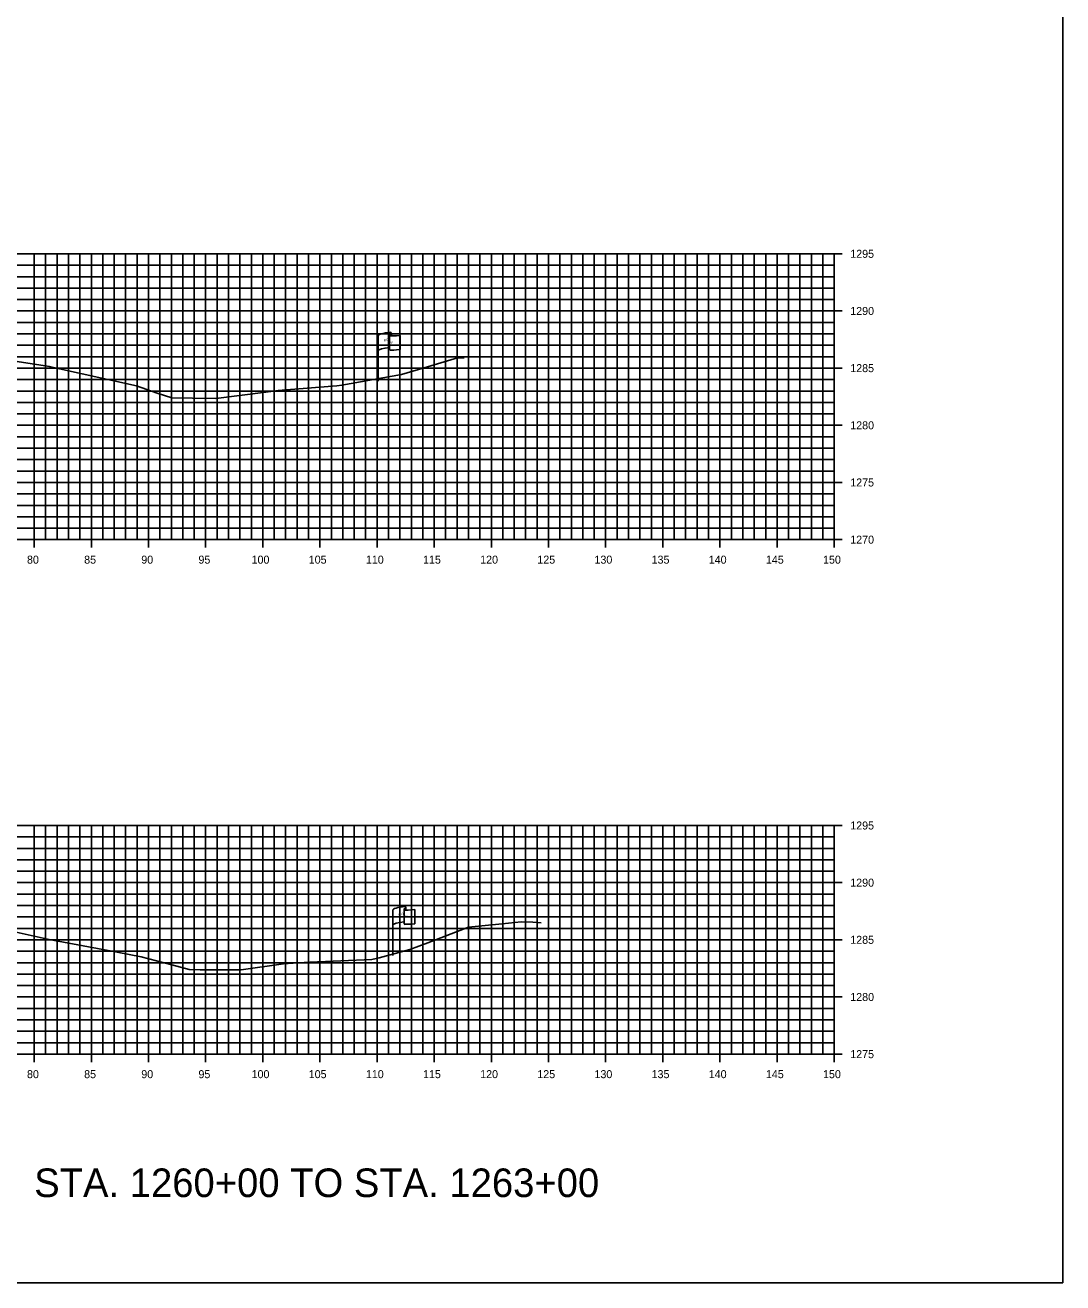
# Model space of a CAD drawing. Extents: x 674939 to 678919, y 750652 to 765176.
# Drawn here: x 678827.7 to 678918.5, y 761736.3 to 761846.3 of the extents above; entities that cross this region are included whole.
import ezdxf

# ---------------------------------------------------------------- set-up
doc = ezdxf.new("R2010")
doc.units = 0
for name, color, linetype in [('R_Axis', 7, 'Continuous'), ('R_Axis Annot', 7, 'Continuous'), ('R_Draft', 7, 'Continuous'), ('R_Exist Surface', 7, 'Continuous'), ('R_Grid', 7, 'Continuous'), ('R_No Plot', 7, 'Continuous'), ('S_EXIST_ROW', 7, 'Continuous')]:
    doc.layers.add(name, color=color, linetype=linetype)

msp = doc.modelspace()

# ---------------------------------------------------------------- linework, layer by layer
at = {"layer": 'R_Axis'}
for p, q in [((678899.23, 761826.29), (678897.83, 761826.29)), ((678898.53, 761801.29), (678898.53, 761826.29)), ((678899.23, 761821.29), (678897.83, 761821.29)), ((678899.23, 761816.29), (678897.83, 761816.29)), ((678899.23, 761811.29), (678897.83, 761811.29)), ((678899.23, 761806.29), (678897.83, 761806.29)), ((678828.53, 761800.59), (678828.53, 761801.99)), ((678833.53, 761800.59), (678833.53, 761801.99)), ((678838.53, 761800.59), (678838.53, 761801.99)), ((678843.53, 761800.59), (678843.53, 761801.99)), ((678848.53, 761800.59), (678848.53, 761801.99)), ((678853.53, 761800.59), (678853.53, 761801.99)), ((678858.53, 761800.59), (678858.53, 761801.99)), ((678863.53, 761800.59), (678863.53, 761801.99)), ((678868.53, 761800.59), (678868.53, 761801.99)), ((678873.53, 761800.59), (678873.53, 761801.99)), ((678878.53, 761800.59), (678878.53, 761801.99)), ((678883.53, 761800.59), (678883.53, 761801.99)), ((678888.53, 761800.59), (678888.53, 761801.99)), ((678893.53, 761800.59), (678893.53, 761801.99)), ((678898.53, 761800.59), (678898.53, 761801.99)), ((678598.53, 761801.29), (678898.53, 761801.29)), ((678899.23, 761801.29), (678897.83, 761801.29)), ((678899.23, 761776.29), (678897.83, 761776.29)), ((678898.53, 761756.29), (678898.53, 761776.29)), ((678899.23, 761771.29), (678897.83, 761771.29)), ((678899.23, 761766.29), (678897.83, 761766.29)), ((678899.23, 761761.29), (678897.83, 761761.29)), ((678828.53, 761755.59), (678828.53, 761756.99)), ((678833.53, 761755.59), (678833.53, 761756.99)), ((678838.53, 761755.59), (678838.53, 761756.99)), ((678843.53, 761755.59), (678843.53, 761756.99)), ((678848.53, 761755.59), (678848.53, 761756.99)), ((678853.53, 761755.59), (678853.53, 761756.99)), ((678858.53, 761755.59), (678858.53, 761756.99)), ((678863.53, 761755.59), (678863.53, 761756.99)), ((678868.53, 761755.59), (678868.53, 761756.99)), ((678873.53, 761755.59), (678873.53, 761756.99)), ((678878.53, 761755.59), (678878.53, 761756.99)), ((678883.53, 761755.59), (678883.53, 761756.99)), ((678888.53, 761755.59), (678888.53, 761756.99)), ((678893.53, 761755.59), (678893.53, 761756.99)), ((678898.53, 761755.59), (678898.53, 761756.99)), ((678598.53, 761756.29), (678898.53, 761756.29)), ((678899.23, 761756.29), (678897.83, 761756.29))]:
    msp.add_line(p, q, dxfattribs=at)
at = {"layer": 'R_Exist Surface'}
for points in [[(678823.22, 761817.46), (678829.48, 761816.48), (678829.87, 761816.42), (678830.21, 761816.34), (678837.47, 761814.73), (678839.29, 761814.11), (678840.57, 761813.68), (678842.37, 761813.67), (678844.42, 761813.64), (678848.79, 761814.2), (678849.88, 761814.34), (678853.15, 761814.59), (678855.01, 761814.73), (678855.45, 761814.79), (678860.66, 761815.73), (678862.64, 761816.32), (678865.56, 761817.2), (678866.15, 761817.18)], [(678825.36, 761767.3), (678829.83, 761766.33), (678835.79, 761765.2), (678837.88, 761764.8), (678840.57, 761764.1), (678842.1, 761763.69), (678843.04, 761763.67), (678846.64, 761763.67), (678850.34, 761764.2), (678851.19, 761764.26), (678852.66, 761764.33), (678858.06, 761764.57), (678858.7, 761764.71), (678861.4, 761765.45), (678862.96, 761766.04), (678866.54, 761767.41), (678867.4, 761767.49), (678869.47, 761767.68), (678871.15, 761767.86), (678872.17, 761767.82), (678872.9, 761767.79)]]:
    msp.add_lwpolyline(points, dxfattribs=at)
at = {"layer": 'R_Grid'}
for p, q in [((678598.53, 761826.29), (678898.53, 761826.29)), ((678828.53, 761801.29), (678828.53, 761826.29)), ((678829.53, 761801.29), (678829.53, 761826.29)), ((678830.53, 761801.29), (678830.53, 761826.29)), ((678831.53, 761801.29), (678831.53, 761826.29)), ((678832.53, 761801.29), (678832.53, 761826.29)), ((678833.53, 761801.29), (678833.53, 761826.29)), ((678834.53, 761801.29), (678834.53, 761826.29)), ((678835.53, 761801.29), (678835.53, 761826.29)), ((678836.53, 761801.29), (678836.53, 761826.29)), ((678837.53, 761801.29), (678837.53, 761826.29)), ((678838.53, 761801.29), (678838.53, 761826.29)), ((678839.53, 761801.29), (678839.53, 761826.29)), ((678840.53, 761801.29), (678840.53, 761826.29)), ((678841.53, 761801.29), (678841.53, 761826.29)), ((678842.53, 761801.29), (678842.53, 761826.29)), ((678843.53, 761801.29), (678843.53, 761826.29)), ((678844.53, 761801.29), (678844.53, 761826.29)), ((678845.53, 761801.29), (678845.53, 761826.29)), ((678846.53, 761801.29), (678846.53, 761826.29)), ((678847.53, 761801.29), (678847.53, 761826.29)), ((678848.53, 761801.29), (678848.53, 761826.29)), ((678849.53, 761801.29), (678849.53, 761826.29)), ((678850.53, 761801.29), (678850.53, 761826.29)), ((678851.53, 761801.29), (678851.53, 761826.29)), ((678852.53, 761801.29), (678852.53, 761826.29)), ((678853.53, 761801.29), (678853.53, 761826.29)), ((678854.53, 761801.29), (678854.53, 761826.29)), ((678855.53, 761801.29), (678855.53, 761826.29)), ((678856.53, 761801.29), (678856.53, 761826.29)), ((678857.53, 761801.29), (678857.53, 761826.29)), ((678858.53, 761801.29), (678858.53, 761826.29)), ((678859.53, 761801.29), (678859.53, 761826.29)), ((678860.53, 761801.29), (678860.53, 761826.29)), ((678861.53, 761801.29), (678861.53, 761826.29)), ((678862.53, 761801.29), (678862.53, 761826.29)), ((678863.53, 761801.29), (678863.53, 761826.29)), ((678864.53, 761801.29), (678864.53, 761826.29)), ((678865.53, 761801.29), (678865.53, 761826.29)), ((678866.53, 761801.29), (678866.53, 761826.29)), ((678867.53, 761801.29), (678867.53, 761826.29)), ((678868.53, 761801.29), (678868.53, 761826.29)), ((678869.53, 761801.29), (678869.53, 761826.29)), ((678870.53, 761801.29), (678870.53, 761826.29)), ((678871.53, 761801.29), (678871.53, 761826.29)), ((678872.53, 761801.29), (678872.53, 761826.29)), ((678873.53, 761801.29), (678873.53, 761826.29)), ((678874.53, 761801.29), (678874.53, 761826.29)), ((678875.53, 761801.29), (678875.53, 761826.29)), ((678876.53, 761801.29), (678876.53, 761826.29)), ((678877.53, 761801.29), (678877.53, 761826.29)), ((678878.53, 761801.29), (678878.53, 761826.29)), ((678879.53, 761801.29), (678879.53, 761826.29)), ((678880.53, 761801.29), (678880.53, 761826.29)), ((678881.53, 761801.29), (678881.53, 761826.29)), ((678882.53, 761801.29), (678882.53, 761826.29)), ((678883.53, 761801.29), (678883.53, 761826.29)), ((678884.53, 761801.29), (678884.53, 761826.29)), ((678885.53, 761801.29), (678885.53, 761826.29)), ((678886.53, 761801.29), (678886.53, 761826.29)), ((678887.53, 761801.29), (678887.53, 761826.29)), ((678888.53, 761801.29), (678888.53, 761826.29)), ((678889.53, 761801.29), (678889.53, 761826.29)), ((678890.53, 761801.29), (678890.53, 761826.29)), ((678891.53, 761801.29), (678891.53, 761826.29)), ((678892.53, 761801.29), (678892.53, 761826.29)), ((678893.53, 761801.29), (678893.53, 761826.29)), ((678894.53, 761801.29), (678894.53, 761826.29)), ((678895.53, 761801.29), (678895.53, 761826.29)), ((678896.53, 761801.29), (678896.53, 761826.29)), ((678897.53, 761801.29), (678897.53, 761826.29)), ((678898.53, 761801.29), (678898.53, 761826.29)), ((678598.53, 761825.29), (678898.53, 761825.29)), ((678598.53, 761824.29), (678898.53, 761824.29)), ((678598.53, 761823.29), (678898.53, 761823.29)), ((678598.53, 761822.29), (678898.53, 761822.29)), ((678598.53, 761821.29), (678898.53, 761821.29)), ((678598.53, 761820.29), (678898.53, 761820.29)), ((678598.53, 761819.29), (678898.53, 761819.29)), ((678598.53, 761818.29), (678898.53, 761818.29)), ((678598.53, 761817.29), (678898.53, 761817.29)), ((678598.53, 761816.29), (678898.53, 761816.29)), ((678598.53, 761815.29), (678898.53, 761815.29)), ((678598.53, 761814.29), (678898.53, 761814.29)), ((678598.53, 761813.29), (678898.53, 761813.29)), ((678598.53, 761812.29), (678898.53, 761812.29)), ((678598.53, 761811.29), (678898.53, 761811.29)), ((678598.53, 761810.29), (678898.53, 761810.29)), ((678598.53, 761809.29), (678898.53, 761809.29)), ((678598.53, 761808.29), (678898.53, 761808.29)), ((678598.53, 761807.29), (678898.53, 761807.29)), ((678598.53, 761806.29), (678898.53, 761806.29)), ((678598.53, 761805.29), (678898.53, 761805.29)), ((678598.53, 761804.29), (678898.53, 761804.29)), ((678598.53, 761803.29), (678898.53, 761803.29)), ((678598.53, 761802.29), (678898.53, 761802.29)), ((678598.53, 761801.29), (678898.53, 761801.29)), ((678598.53, 761776.29), (678898.53, 761776.29)), ((678828.53, 761756.29), (678828.53, 761776.29)), ((678829.53, 761756.29), (678829.53, 761776.29)), ((678830.53, 761756.29), (678830.53, 761776.29)), ((678831.53, 761756.29), (678831.53, 761776.29)), ((678832.53, 761756.29), (678832.53, 761776.29)), ((678833.53, 761756.29), (678833.53, 761776.29)), ((678834.53, 761756.29), (678834.53, 761776.29)), ((678835.53, 761756.29), (678835.53, 761776.29)), ((678836.53, 761756.29), (678836.53, 761776.29)), ((678837.53, 761756.29), (678837.53, 761776.29)), ((678838.53, 761756.29), (678838.53, 761776.29)), ((678839.53, 761756.29), (678839.53, 761776.29)), ((678840.53, 761756.29), (678840.53, 761776.29)), ((678841.53, 761756.29), (678841.53, 761776.29)), ((678842.53, 761756.29), (678842.53, 761776.29)), ((678843.53, 761756.29), (678843.53, 761776.29)), ((678844.53, 761756.29), (678844.53, 761776.29)), ((678845.53, 761756.29), (678845.53, 761776.29)), ((678846.53, 761756.29), (678846.53, 761776.29)), ((678847.53, 761756.29), (678847.53, 761776.29)), ((678848.53, 761756.29), (678848.53, 761776.29)), ((678849.53, 761756.29), (678849.53, 761776.29)), ((678850.53, 761756.29), (678850.53, 761776.29)), ((678851.53, 761756.29), (678851.53, 761776.29)), ((678852.53, 761756.29), (678852.53, 761776.29)), ((678853.53, 761756.29), (678853.53, 761776.29)), ((678854.53, 761756.29), (678854.53, 761776.29)), ((678855.53, 761756.29), (678855.53, 761776.29)), ((678856.53, 761756.29), (678856.53, 761776.29)), ((678857.53, 761756.29), (678857.53, 761776.29)), ((678858.53, 761756.29), (678858.53, 761776.29)), ((678859.53, 761756.29), (678859.53, 761776.29)), ((678860.53, 761756.29), (678860.53, 761776.29)), ((678861.53, 761756.29), (678861.53, 761776.29)), ((678862.53, 761756.29), (678862.53, 761776.29)), ((678863.53, 761756.29), (678863.53, 761776.29)), ((678864.53, 761756.29), (678864.53, 761776.29)), ((678865.53, 761756.29), (678865.53, 761776.29)), ((678866.53, 761756.29), (678866.53, 761776.29)), ((678867.53, 761756.29), (678867.53, 761776.29)), ((678868.53, 761756.29), (678868.53, 761776.29)), ((678869.53, 761756.29), (678869.53, 761776.29)), ((678870.53, 761756.29), (678870.53, 761776.29)), ((678871.53, 761756.29), (678871.53, 761776.29)), ((678872.53, 761756.29), (678872.53, 761776.29)), ((678873.53, 761756.29), (678873.53, 761776.29)), ((678874.53, 761756.29), (678874.53, 761776.29)), ((678875.53, 761756.29), (678875.53, 761776.29)), ((678876.53, 761756.29), (678876.53, 761776.29)), ((678877.53, 761756.29), (678877.53, 761776.29)), ((678878.53, 761756.29), (678878.53, 761776.29)), ((678879.53, 761756.29), (678879.53, 761776.29)), ((678880.53, 761756.29), (678880.53, 761776.29)), ((678881.53, 761756.29), (678881.53, 761776.29)), ((678882.53, 761756.29), (678882.53, 761776.29)), ((678883.53, 761756.29), (678883.53, 761776.29)), ((678884.53, 761756.29), (678884.53, 761776.29)), ((678885.53, 761756.29), (678885.53, 761776.29)), ((678886.53, 761756.29), (678886.53, 761776.29)), ((678887.53, 761756.29), (678887.53, 761776.29)), ((678888.53, 761756.29), (678888.53, 761776.29)), ((678889.53, 761756.29), (678889.53, 761776.29)), ((678890.53, 761756.29), (678890.53, 761776.29)), ((678891.53, 761756.29), (678891.53, 761776.29)), ((678892.53, 761756.29), (678892.53, 761776.29)), ((678893.53, 761756.29), (678893.53, 761776.29)), ((678894.53, 761756.29), (678894.53, 761776.29)), ((678895.53, 761756.29), (678895.53, 761776.29)), ((678896.53, 761756.29), (678896.53, 761776.29)), ((678897.53, 761756.29), (678897.53, 761776.29)), ((678898.53, 761756.29), (678898.53, 761776.29)), ((678598.53, 761775.29), (678898.53, 761775.29)), ((678598.53, 761774.29), (678898.53, 761774.29)), ((678598.53, 761773.29), (678898.53, 761773.29)), ((678598.53, 761772.29), (678898.53, 761772.29)), ((678598.53, 761771.29), (678898.53, 761771.29)), ((678598.53, 761770.29), (678898.53, 761770.29)), ((678598.53, 761769.29), (678898.53, 761769.29)), ((678598.53, 761768.29), (678898.53, 761768.29)), ((678598.53, 761767.29), (678898.53, 761767.29)), ((678598.53, 761766.29), (678898.53, 761766.29)), ((678598.53, 761765.29), (678898.53, 761765.29)), ((678598.53, 761764.29), (678898.53, 761764.29)), ((678598.53, 761763.29), (678898.53, 761763.29)), ((678598.53, 761762.29), (678898.53, 761762.29)), ((678598.53, 761761.29), (678898.53, 761761.29)), ((678598.53, 761760.29), (678898.53, 761760.29)), ((678598.53, 761759.29), (678898.53, 761759.29)), ((678598.53, 761758.29), (678898.53, 761758.29)), ((678598.53, 761757.29), (678898.53, 761757.29)), ((678598.53, 761756.29), (678898.53, 761756.29))]:
    msp.add_line(p, q, dxfattribs=at)
at = {"layer": 'R_No Plot'}
msp.add_lwpolyline([(678578.53, 761736.29), (678918.53, 761736.29), (678918.53, 761956.29), (678578.53, 761956.29)], close=True, dxfattribs=at)
at = {"layer": 'S_EXIST_ROW'}
for p, q in [((678859.78, 761819.35), (678859.78, 761819.11)), ((678858.62, 761815.15), (678858.62, 761819.1)), ((678859.61, 761819.19), (678859.61, 761819.18)), ((678859.61, 761819.18), (678859.61, 761817.95)), ((678860.55, 761819.15), (678860.55, 761817.91)), ((678859.9, 761764.92), (678859.9, 761768.87)), ((678860.9, 761768.96), (678860.9, 761768.95)), ((678860.9, 761768.95), (678860.9, 761767.72)), ((678861.06, 761769.12), (678861.06, 761768.88)), ((678861.83, 761768.93), (678861.83, 761767.69))]:
    msp.add_line(p, q, dxfattribs=at)
for centre, radius, start, end in [((678859.7, 761819.35), 0.0783, 263.0712, 93.9564), ((678859.69, 761819.19), 0.078, 88.6458, 274.2828), ((678859.69, 761817.95), 0.0783, 180, 273.9564), ((678860.97, 761768.96), 0.078, 88.6458, 274.2828), ((678860.99, 761769.12), 0.0783, 263.0712, 93.9564), ((678860.97, 761767.72), 0.0783, 180, 273.9564)]:
    msp.add_arc(centre, radius, start, end, dxfattribs=at)
for centre, major_axis, ratio, start_param, end_param in [((678860.2, 761819.14), (-1.58, -0.04), 0.19887, 5.030368, 6.283185), ((678860.91, 761819.25), (-1.23, -0.13), 0.052933, 0.159456, 1.268315), ((678860.19, 761817.82), (-1.58, -0.04), 0.19887, 5.083035, 6.194897), ((678860.91, 761818.01), (-1.23, -0.13), 0.052933, 0.159456, 1.268315), ((678861.48, 761768.91), (-1.58, -0.04), 0.19887, 5.030368, 6.283185), ((678862.19, 761769.03), (-1.23, -0.13), 0.052933, 0.159456, 1.268315), ((678861.48, 761767.59), (-1.58, -0.04), 0.19887, 5.083035, 6.194897), ((678862.19, 761767.79), (-1.23, -0.13), 0.052933, 0.159456, 1.268315)]:
    msp.add_ellipse(centre, major_axis=major_axis, ratio=ratio, start_param=start_param, end_param=end_param, dxfattribs=at)

# ---------------------------------------------------------------- texts
at = {"layer": 'R_Axis Annot'}
for s, p in [('1295', (678899.93, 761825.94)), ('1290', (678899.93, 761820.94)), ('1285', (678899.93, 761815.94)), ('1280', (678899.93, 761810.94)), ('1275', (678899.93, 761805.94)), ('1270', (678899.93, 761800.94)), ('80', (678827.9, 761799.19)), ('85', (678832.9, 761799.19)), ('90', (678837.9, 761799.19)), ('95', (678842.9, 761799.19)), ('100', (678847.55, 761799.19)), ('105', (678852.55, 761799.19)), ('110', (678857.55, 761799.19)), ('115', (678862.55, 761799.19)), ('120', (678867.55, 761799.19)), ('125', (678872.55, 761799.19)), ('130', (678877.55, 761799.19)), ('135', (678882.55, 761799.19)), ('140', (678887.55, 761799.19)), ('145', (678892.55, 761799.19)), ('150', (678897.55, 761799.19)), ('1295', (678899.93, 761775.94)), ('1290', (678899.93, 761770.94)), ('1285', (678899.93, 761765.94)), ('1280', (678899.93, 761760.94)), ('1275', (678899.93, 761755.94)), ('80', (678827.9, 761754.19)), ('85', (678832.9, 761754.19)), ('90', (678837.9, 761754.19)), ('95', (678842.9, 761754.19)), ('100', (678847.55, 761754.19)), ('105', (678852.55, 761754.19)), ('110', (678857.55, 761754.19)), ('115', (678862.55, 761754.19)), ('120', (678867.55, 761754.19)), ('125', (678872.55, 761754.19)), ('130', (678877.55, 761754.19)), ('135', (678882.55, 761754.19)), ('140', (678887.55, 761754.19)), ('145', (678892.55, 761754.19)), ('150', (678897.55, 761754.19))]:
    msp.add_text(s, height=0.7, dxfattribs=at).set_placement(p)
at = {"layer": 'R_Draft'}
msp.add_text('STA. 1260+00 TO STA. 1263+00', height=2.5, dxfattribs=at).set_placement((678828.53, 761743.79))
at = {"layer": 'S_EXIST_ROW'}
for s, height, rotation, p in [('R ', 0.2, 9.9884, (678859.14, 761818.6)), (' O', 0.2, 9.9884, (678859.28, 761818.64)), ('W', 0.2, 351.1788, (678859.61, 761818.47)), ('DWB 11-9-07', 0.01, 90, (678859.78, 761819.11)), ('DWB 11-9-07', 0.01, 5.0717, (678860.45, 761817.91)), ('DWB 11-9-07', 0.01, 90, (678858.61, 761815.15)), ('DWB 11-9-07', 0.01, 90, (678861.06, 761768.88)), ('R ', 0.2, 9.9884, (678860.42, 761768.37)), (' O', 0.2, 9.9884, (678860.57, 761768.42)), ('W', 0.2, 351.1788, (678860.9, 761768.25)), ('DWB 11-9-07', 0.01, 5.0717, (678861.73, 761767.68)), ('DWB 11-9-07', 0.01, 90, (678859.9, 761764.92))]:
    msp.add_text(s, height=height, rotation=rotation, dxfattribs=at).set_placement(p)

doc.saveas('drawing.dxf')
